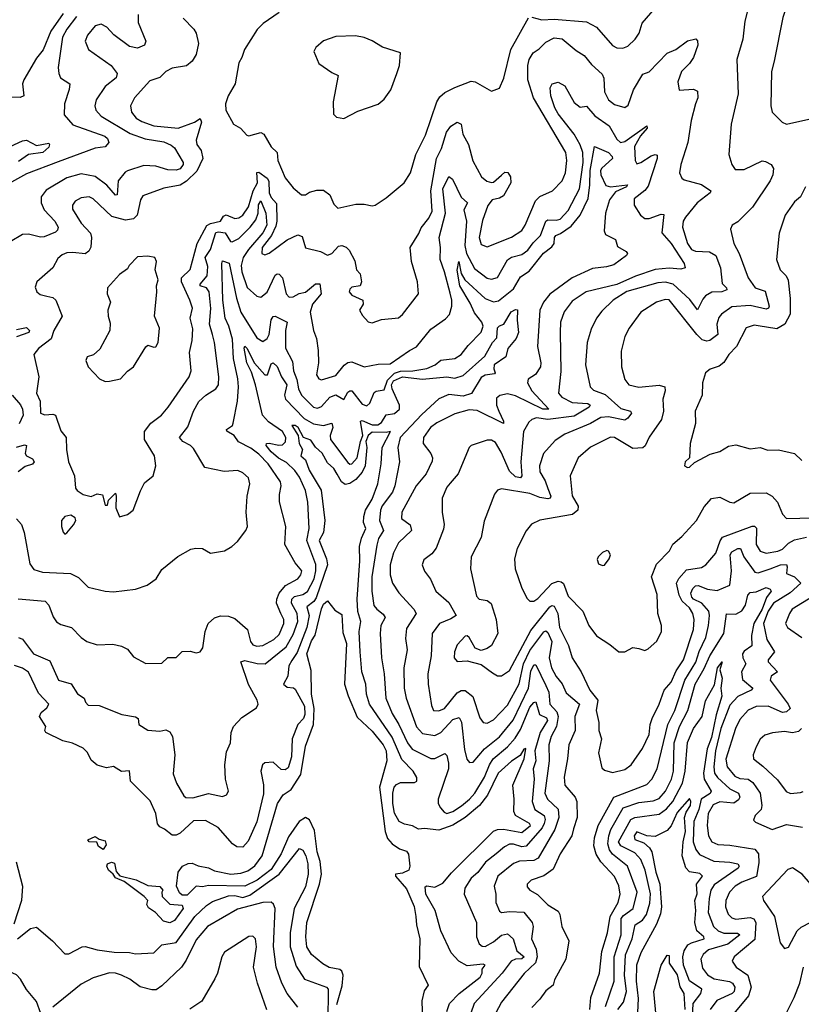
# Model space of a CAD drawing. Extents: x 1245432 to 1420865, y 606325 to 671314.
# Tile 313 of 382: x 1390791 to 1394659, y 647891 to 652762. Entities that reach past the tile are written whole.
import ezdxf

# ---------------------------------------------------------------- set-up
doc = ezdxf.new("R2010")
doc.units = 0

msp = doc.modelspace()

# ---------------------------------------------------------------- linework, layer by layer
at = {"layer": '0CON20XD'}
for points in [[(1394707.8, 653105), (1394626.5, 652955), (1394567.2, 652772.8), (1394524.1, 652555.9), (1394510.7, 652505), (1394508.2, 652335), (1394514.3, 652305), (1394564.6, 652254.6), (1394585, 652244.3), (1394695, 652268.9)], [(1394411.4, 652885), (1394379.1, 652755), (1394369.6, 652665), (1394338.8, 652565), (1394345.5, 652395), (1394312.2, 652245), (1394305, 652160), (1394300, 652095), (1394315.6, 652045), (1394331.4, 652021.4), (1394375, 652020.5), (1394465, 652062.9), (1394480.9, 652060.9), (1394510, 652045), (1394520.8, 652025), (1394518.1, 651995), (1394504.3, 651965), (1394417.5, 651835), (1394345, 651762.5), (1394316.7, 651745), (1394308, 651725), (1394325.4, 651655), (1394351.6, 651605), (1394396, 651485), (1394430, 651435), (1394479, 651419), (1394498.7, 651345), (1394495.4, 651334.6), (1394485, 651330.2), (1394405, 651347.3), (1394315, 651342.1), (1394263.3, 651305), (1394250.8, 651289.1), (1394241.2, 651255), (1394245, 651204.6), (1394205.4, 651174.6), (1394191, 651171), (1394168.3, 651178.3), (1394140.8, 651205), (1394005, 651375.3), (1393985, 651378.1), (1393941.9, 651365), (1393865, 651314.5), (1393806.2, 651235), (1393784.7, 651195.3), (1393767.4, 651122.6), (1393768.2, 651045), (1393785, 650982), (1393805.4, 650955.4), (1393854.5, 650944.5), (1393955, 650953.8), (1393982.5, 650945), (1393985.6, 650925.6), (1393973.9, 650885), (1393976.9, 650825), (1393966.3, 650783.6), (1393905, 650697.1), (1393886.3, 650653.7), (1393875, 650643.1), (1393825, 650640.7), (1393735, 650694.5), (1393715, 650696.5), (1393615, 650647.9), (1393554.6, 650595), (1393514.6, 650505), (1393525, 650406.7), (1393554.3, 650355), (1393552.9, 650335), (1393525.7, 650314.3), (1393365, 650285.6), (1393323.5, 650266.5), (1393296.6, 650233.4), (1393253.5, 650145), (1393239.1, 650095), (1393242.2, 650045), (1393274.6, 649955), (1393300.8, 649900.8), (1393315, 649885.6), (1393335, 649885.4), (1393355, 649898.7), (1393425, 649973.2), (1393455, 649984.2), (1393471.1, 649981.1), (1393482, 649972), (1393505, 649909.4), (1393577.1, 649835), (1393607.9, 649765), (1393645, 649714.4), (1393711.1, 649671.1), (1393755, 649633.8), (1393785, 649634), (1393825, 649656.2), (1393855, 649651.2), (1393885, 649641.2), (1393900.3, 649649.7), (1393943.4, 649686.6), (1393967.5, 649735), (1393967.1, 649765), (1393948.5, 649825), (1393945, 649917.5), (1393917.3, 650005), (1393942.5, 650067.5), (1394006.5, 650135), (1394022.7, 650167.3), (1394068.1, 650205), (1394140, 650285), (1394177.9, 650352.1), (1394215, 650392.9), (1394255, 650400.4), (1394305, 650374.4), (1394325, 650371.1), (1394405, 650418.9), (1394485, 650421.5), (1394514.2, 650404.2), (1394540.9, 650375), (1394565.6, 650315), (1394585, 650294.5), (1394717, 650297)], [(1393325, 652774.6), (1393375, 652760.8), (1393435, 652763.8), (1393595, 652751.1), (1393645, 652724.5), (1393725, 652634.3), (1393745, 652623.3), (1393775, 652621.1), (1393799.8, 652630.2), (1393836.9, 652665), (1393856.9, 652695), (1393871.9, 652745), (1393935, 652818.1)], [(1391006.9, 652793.1), (1390945.4, 652705), (1390907.8, 652612.2), (1390875, 652570.8), (1390811.5, 652465), (1390805.8, 652445), (1390812.5, 652385), (1390793.8, 652376.2), (1390745, 652377.9)], [(1391377.5, 652787.5), (1391377.2, 652747.2), (1391415.7, 652655), (1391409.2, 652635), (1391375, 652621.1), (1391335, 652628.7), (1391257, 652687), (1391222.7, 652725), (1391195, 652739.1), (1391165, 652732.1), (1391126.2, 652685), (1391115.5, 652655), (1391131.1, 652615), (1391244.7, 652534.7), (1391273.3, 652495), (1391269.4, 652475), (1391215, 652431.8), (1391169.2, 652365), (1391163.8, 652335), (1391167.3, 652315), (1391195.2, 652285.2), (1391338.6, 652198.6), (1391412.3, 652172.3), (1391505, 652157.3), (1391541.5, 652141.5), (1391557.5, 652127.5), (1391600.4, 652055), (1391600.3, 652045), (1391585, 652023.9), (1391565, 652017), (1391525, 652018.8), (1391465, 652036.9), (1391405, 652039.7), (1391325, 652013.8), (1391313, 652007), (1391278.7, 651965), (1391273.9, 651896.1), (1391265.7, 651894.3), (1391223.3, 651943.3), (1391165, 651985.9), (1391095, 651999.7), (1391025, 651979.5), (1390921.9, 651918.1), (1390897.9, 651885), (1390896.8, 651855), (1390911.9, 651821.9), (1390965, 651764.6), (1390981.8, 651735), (1390978.9, 651721.1), (1390968.9, 651711.1), (1390911.6, 651688.4), (1390895, 651685.8), (1390835, 651700), (1390805, 651699.2), (1390745, 651662.1)], [(1391073.1, 652776.9), (1391025, 652714.6), (1391003.3, 652675), (1390981.8, 652525), (1390984.3, 652495), (1390994, 652475), (1391038.8, 652445), (1391035.8, 652415.8), (1391012.7, 652345), (1391010.9, 652290.9), (1391055, 652242.1), (1391211.8, 652185), (1391225, 652174.5), (1391232.7, 652155), (1391215, 652133.2), (1391165, 652126.6), (1390982.1, 652057.9), (1390825, 651998.8), (1390751.4, 651958.6)], [(1391599.8, 652769.8), (1391652.5, 652715), (1391664.3, 652695), (1391675.4, 652644.6), (1391665, 652590), (1391643.9, 652556.1), (1391616.2, 652533.8), (1391545, 652522.5), (1391514.2, 652505.8), (1391485, 652476.2), (1391435, 652459.1), (1391359.1, 652375), (1391340, 652335), (1391344.6, 652305), (1391367.1, 652275), (1391395, 652257.6), (1391455, 652236.5), (1391575, 652225.3), (1391655.9, 652254.1), (1391685, 652272.8), (1391690.7, 652255), (1391664.7, 652165), (1391667.3, 652145), (1391689.2, 652115), (1391697.2, 652075), (1391667.8, 652012.2), (1391617, 651963), (1391585, 651943.9), (1391505, 651928), (1391400.2, 651889.8), (1391388.8, 651871.2), (1391372.4, 651795), (1391355, 651777.3), (1391315, 651770), (1391247.6, 651787.6), (1391155.5, 651875), (1391135, 651885.4), (1391095, 651880), (1391065, 651863.3), (1391051.8, 651845), (1391051.8, 651825), (1391096, 651755), (1391142.3, 651705), (1391147.2, 651685), (1391142.9, 651637.1), (1391133.3, 651616.7), (1391115, 651602.8), (1391055, 651610.2), (1391025, 651608.1), (1391001.1, 651598.9), (1390979.9, 651580.1), (1390955.9, 651534.1), (1390876, 651465), (1390868, 651438), (1390875.9, 651415.9), (1390892.3, 651402.3), (1390925, 651393.5), (1390955, 651387.3), (1390969.5, 651375), (1391001.5, 651295), (1390960, 651225), (1390947.4, 651182.6), (1390885, 651134.5), (1390861.5, 651105), (1390885.5, 650995), (1390874.6, 650915), (1390892.5, 650875), (1390894.6, 650814.6), (1390915, 650806.9), (1390955, 650810), (1390968.8, 650805), (1390995, 650727.5), (1391022, 650695), (1391022.9, 650635), (1391032.5, 650575), (1391062, 650505), (1391067.5, 650445), (1391075, 650432.5), (1391105, 650413.3), (1391145, 650403.3), (1391175, 650416.7), (1391200.7, 650410.7), (1391215, 650360), (1391225, 650360), (1391231.2, 650385), (1391265, 650418.8), (1391269.4, 650405), (1391266.9, 650346.9), (1391285, 650302), (1391325, 650313.8), (1391353.3, 650335), (1391389.7, 650430.3), (1391409.5, 650470.5), (1391451.4, 650505), (1391464.4, 650554.4), (1391457.8, 650605), (1391409.4, 650685), (1391409.2, 650725), (1391440, 650765), (1391493.5, 650805), (1391525.2, 650844.8), (1391629.1, 650995), (1391639.6, 651025), (1391631.8, 651115), (1391644.7, 651175), (1391647.7, 651232.3), (1391634.7, 651285), (1391646.1, 651335), (1391633.9, 651375), (1391591.5, 651465), (1391592.5, 651485), (1391634.8, 651525.2), (1391668.9, 651655), (1391717, 651743), (1391735, 651754.1), (1391784.6, 651765), (1391800.5, 651789.5), (1391813, 651797), (1391855, 651778.4), (1391875, 651781.1), (1391894.6, 651795), (1391923.8, 651836.2), (1391947.2, 651915), (1391967.2, 651955), (1391964.8, 652005.2), (1391975, 652006.8), (1392015, 651977.7), (1392023.3, 651963.3), (1392025.3, 651904.7), (1392035, 651882.7), (1392061.7, 651851.7), (1392064.1, 651765), (1392059.1, 651740.9), (1392036.4, 651693.6), (1391991.6, 651635), (1391989.2, 651605), (1392005, 651598.5), (1392025, 651606.1), (1392115, 651672.7), (1392167.6, 651697.6), (1392189.6, 651689.6), (1392205, 651634), (1392280, 651615), (1392315, 651596.9), (1392335, 651605.6), (1392368.5, 651641.5), (1392385, 651644.1), (1392406.3, 651636.3), (1392421.1, 651621.1), (1392448.9, 651568.9), (1392458, 651525), (1392476, 651505), (1392482, 651465), (1392475.8, 651445), (1392435, 651437.8), (1392425, 651429.2), (1392422.2, 651415), (1392435, 651398.6), (1392488.5, 651375), (1392490.5, 651355), (1392472.5, 651325), (1392488, 651298), (1392515, 651266.9), (1392535, 651261.5), (1392581.3, 651278.7), (1392665, 651287.5), (1392685, 651303.1), (1392764.4, 651405), (1392758.9, 651465), (1392730.4, 651565), (1392723.5, 651635), (1392766.3, 651703.7), (1392777.4, 651732.6), (1392815, 651780.5), (1392831.6, 651815), (1392825.9, 651915), (1392852.9, 652075), (1392879.1, 652125), (1392902.8, 652205), (1392925, 652235.4), (1392955, 652254.5), (1392976.2, 652245), (1392984.6, 652195), (1393011.8, 652145), (1393033, 652063), (1393076.9, 651985), (1393103.4, 651963.4), (1393125, 651956.6), (1393135, 651958.8), (1393175, 651993), (1393192.3, 652007.7), (1393206.2, 652006.2), (1393219.1, 651985), (1393220.9, 651955), (1393185, 651890.7), (1393165, 651878.6), (1393129.1, 651870.9), (1393107.8, 651842.2), (1393081.4, 651768.6), (1393063.9, 651685), (1393075, 651649.5), (1393105, 651637.9), (1393225, 651686.6), (1393275, 651719.6), (1393292.7, 651745), (1393343.8, 651866.2), (1393365, 651886.4), (1393426.7, 651915), (1393475, 651964.4), (1393492.4, 652005), (1393499.2, 652065), (1393493.7, 652105), (1393333.5, 652375), (1393304.7, 652465), (1393305.4, 652535.4), (1393312.8, 652565), (1393332.2, 652597.8), (1393362.3, 652617.7), (1393395, 652651.3), (1393435, 652671.4), (1393475, 652666.8), (1393545, 652609.1), (1393584.4, 652585), (1393620.5, 652540.5), (1393672.9, 652492.9), (1393681.7, 652471.8), (1393685.3, 652405), (1393704.8, 652364.8), (1393735, 652341.8), (1393785, 652326.7), (1393801.2, 652338.8), (1393829, 652415), (1393875, 652492.7), (1393905.6, 652504.4), (1393995, 652595.5), (1394038, 652615), (1394095, 652656.7), (1394136.9, 652666.9), (1394145, 652657.5), (1394146.9, 652635), (1394124.5, 652575), (1394105.6, 652545), (1394066.2, 652505), (1394047.8, 652455), (1394055, 652412.5), (1394125, 652418), (1394145, 652407.5), (1394145.8, 652375), (1394134.3, 652345.7), (1394113.4, 652263.4), (1394096.8, 652155), (1394062.5, 652045), (1394055.7, 652005), (1394068.1, 651978.1), (1394079.5, 651969.5), (1394165, 651946.2), (1394211.1, 651915), (1394207.8, 651905), (1394144, 651856), (1394085.4, 651785), (1394074.1, 651765), (1394070.9, 651735), (1394095.8, 651655), (1394115, 651625.6), (1394135, 651616.6), (1394205, 651612.9), (1394235.8, 651595.7), (1394258.7, 651535), (1394266.9, 651456.9), (1394287.9, 651435), (1394290, 651425), (1394265, 651415.9), (1394216, 651414), (1394185, 651395.5), (1394170.6, 651379.4), (1394145, 651325.8), (1394107.1, 651377.1), (1394025, 651453.9), (1393985.9, 651464.1), (1393949.3, 651460.7), (1393795, 651417.2), (1393727.9, 651375), (1393670.8, 651319.1), (1393645.3, 651284.7), (1393618.5, 651231.5), (1393598.8, 651165), (1393591.6, 651055), (1393614.4, 650945), (1393629.8, 650929.8), (1393688.1, 650908.1), (1393765, 650838.9), (1393813.8, 650825), (1393818.9, 650815), (1393800, 650790), (1393785, 650780.8), (1393705, 650796.9), (1393666.2, 650793.8), (1393615, 650764.8), (1393488.3, 650711.8), (1393439.9, 650680.1), (1393382.9, 650615), (1393363.3, 650555), (1393364.7, 650525), (1393391.1, 650481.1), (1393405, 650442.7), (1393419.2, 650405), (1393416, 650394), (1393405, 650392.1), (1393365, 650398), (1393315, 650417.6), (1393175, 650440.5), (1393155, 650434.2), (1393140.8, 650415), (1393089.4, 650280.6), (1393075, 650200), (1393025.6, 650105), (1393021.1, 650045), (1393050.7, 649910.7), (1393064.7, 649894.7), (1393105, 649888.9), (1393123.3, 649873.3), (1393149.5, 649795), (1393157.8, 649725), (1393125, 649666), (1393105, 649650.8), (1393075, 649641.2), (1393045, 649653.3), (1393015, 649706), (1393005, 649714), (1392995, 649711.4), (1392955, 649668.6), (1392942.5, 649635), (1392941.5, 649605), (1392955, 649586), (1393005, 649590), (1393075, 649572.5), (1393130.6, 649530.6), (1393155, 649515.7), (1393175, 649515.7), (1393215, 649542.9), (1393319.8, 649740.2), (1393415, 649856.8), (1393425, 649863.2), (1393435, 649860.8), (1393454.3, 649825), (1393461.7, 649755), (1393506.5, 649666.5), (1393524.1, 649605), (1393570, 649535), (1393611.8, 649445), (1393651.2, 649395), (1393643.3, 649345), (1393657.5, 649285), (1393656.9, 649245), (1393669.4, 649205), (1393654.3, 649134.3), (1393671.5, 649061.5), (1393685, 649048.6), (1393725, 649037.5), (1393785, 649052.9), (1393816.5, 649075), (1393872.8, 649157.2), (1393906.6, 649225), (1393910, 649275), (1393920, 649305), (1393955.4, 649375), (1393980.8, 649445), (1394014.3, 649485), (1394038.8, 649541.2), (1394075.1, 649594.9), (1394125.2, 649745), (1394128.3, 649795), (1394121.4, 649825), (1394105, 649851.5), (1394069, 649885), (1394053.4, 649915), (1394041.6, 649975), (1394052.2, 649997.8), (1394090.5, 650039.5), (1394165, 650052.5), (1394185.6, 650065), (1394235, 650121.9), (1394256.5, 650183.5), (1394268.8, 650201.2), (1394415, 650255.7), (1394426.2, 650256.2), (1394436.6, 650246.6), (1394434.8, 650165), (1394455, 650132.9), (1394485, 650122.4), (1394542.6, 650132.6)], [(1392075, 652798), (1391996.6, 652743.4), (1391966.9, 652713.1), (1391902.9, 652615), (1391890.6, 652575), (1391875, 652548.8), (1391857.5, 652445), (1391822.5, 652385), (1391808.8, 652345), (1391812, 652315), (1391850, 652245), (1391884.4, 652224.4), (1391915, 652190), (1391925, 652186.7), (1391985, 652203.3), (1391998.8, 652195), (1392035, 652133.3), (1392066, 652105), (1392068.5, 652065), (1392105, 651980), (1392145, 651930.8), (1392185, 651896), (1392205, 651896), (1392225, 651908.6), (1392261.7, 651918.3), (1392295, 651917.8), (1392326.1, 651896.1), (1392345, 651848.8), (1392365, 651828.6), (1392455, 651848.5), (1392495, 651850), (1392535, 651840.8), (1392550, 651845), (1392605, 651880), (1392694.2, 651955), (1392724.2, 652005), (1392750.8, 652095), (1392799.6, 652190.4), (1392854.5, 652355), (1392870.3, 652379.7), (1392895, 652400.9), (1392943.5, 652426.5), (1393025, 652457.3), (1393045, 652454.4), (1393125, 652408.8), (1393165, 652423.3), (1393187.3, 652472.7), (1393222, 652615), (1393308.9, 652771.1)], [(1392395, 652272.5), (1392465, 652310), (1392565, 652344), (1392595, 652368), (1392626.9, 652415), (1392658, 652495), (1392670, 652535), (1392675, 652597.5), (1392585.8, 652625.8), (1392535, 652658), (1392495, 652674.2), (1392452.7, 652682.7), (1392355, 652679.4), (1392295, 652657.5), (1392256.2, 652625), (1392246.2, 652605), (1392271.2, 652545), (1392335, 652500), (1392366.7, 652485), (1392342.9, 652355), (1392343.3, 652295), (1392358.8, 652278.8), (1392395, 652272.5)], [(1393394.8, 651765.2), (1393405, 651772.2), (1393445, 651769.3), (1393465, 651775.3), (1393505, 651817.7), (1393561, 651925), (1393579.3, 652055), (1393577.7, 652105), (1393565, 652142.5), (1393535, 652194.7), (1393455, 652296), (1393439, 652325), (1393418.8, 652385), (1393415.6, 652425), (1393425.4, 652444.6), (1393455, 652452.5), (1393489.1, 652435), (1393535, 652352.5), (1393565, 652328.5), (1393595, 652334.3), (1393637, 652287), (1393707.4, 652237.4), (1393745, 652170), (1393764.2, 652154.2), (1393785, 652158.5), (1393895, 652236.2), (1393895.4, 652225), (1393862.8, 652187.2), (1393833.7, 652135), (1393836.4, 652065), (1393845, 652049.4), (1393865, 652054.7), (1393915, 652088.8), (1393935, 652095.3), (1393945, 652091.2), (1393945.3, 652075), (1393901.4, 651938.6), (1393883.8, 651916.2), (1393832.2, 651875), (1393831.8, 651845), (1393863.1, 651795), (1393885, 651777.8), (1393905, 651777.6), (1393965, 651800), (1393977.6, 651797.6), (1393968, 651708), (1394015, 651654.5), (1394079.1, 651555), (1394084.2, 651535), (1394062.6, 651527.4), (1394005, 651532.6), (1393935, 651526), (1393837.7, 651492.3), (1393745, 651451), (1393594.4, 651415), (1393525, 651369.2), (1393485, 651317.1), (1393466.9, 651265), (1393465.3, 651214.7), (1393468.8, 651021.2), (1393456.4, 650915), (1393473.3, 650895), (1393525, 650867.6), (1393602.2, 650862.3), (1393613.5, 650855), (1393609.6, 650845), (1393535, 650800.4), (1393405, 650784.6), (1393348.3, 650791.7), (1393325.8, 650784.2), (1393309.7, 650770.3), (1393284, 650725), (1393271.3, 650575), (1393276.5, 650505), (1393270, 650495), (1393245, 650500), (1393215, 650528.9), (1393173, 650623), (1393145, 650670.5), (1393125, 650681.8), (1393105, 650681.8), (1393025, 650655.6), (1393015, 650646), (1392960, 650515), (1392920.5, 650469.5), (1392905, 650450), (1392880.8, 650395), (1392882.2, 650325), (1392891.8, 650265), (1392888.9, 650241.1), (1392852.4, 650147.6), (1392830.4, 650119.6), (1392790.6, 650089.4), (1392782.2, 650065), (1392795, 650034), (1392824.6, 649994.6), (1392850, 649935), (1392915, 649879.1), (1392951.1, 649815), (1392925, 649797.5), (1392868.8, 649775), (1392832.3, 649725), (1392826.4, 649615), (1392810.7, 649525), (1392812.2, 649475), (1392828.8, 649368.8), (1392838.6, 649345), (1392865, 649342), (1392893.3, 649355), (1392955, 649431.8), (1392975, 649443.7), (1392995, 649442.6), (1393034, 649414), (1393068.4, 649308.4), (1393085, 649284.4), (1393105, 649281.2), (1393135, 649298), (1393205, 649370.9), (1393263.1, 649476.9), (1393283.6, 649575), (1393315, 649641.2), (1393385, 649734.1), (1393395, 649739.3), (1393405, 649730), (1393424.1, 649685), (1393410.6, 649605), (1393422.8, 649555), (1393445, 649511.8), (1393475.9, 649475.9), (1393495, 649431.8), (1393560.8, 649375), (1393538.1, 649315), (1393539.4, 649245), (1393508.2, 649175), (1393502.5, 649105), (1393484.7, 649015), (1393489.2, 648975), (1393540.4, 648915), (1393548.2, 648895), (1393550, 648815), (1393531.3, 648758.7), (1393523.8, 648725), (1393465.8, 648635), (1393430.1, 648559.9), (1393385, 648526.6), (1393322, 648505), (1393302.5, 648485), (1393302.4, 648472.4), (1393315, 648455.8), (1393353.5, 648433.5), (1393405, 648382.5), (1393455, 648352.2), (1393464.6, 648335), (1393474.4, 648275), (1393508.6, 648205), (1393492.7, 648115), (1393437.4, 648012.6), (1393430, 647985), (1393395, 647957.8), (1393365, 647915.7), (1393325, 647874.3)], [(1390745, 652134.8), (1390805, 652163), (1390825, 652166), (1390875, 652140.2), (1390935, 652150.9), (1390939.3, 652145), (1390935, 652131.2), (1390905.4, 652105), (1390835, 652094.5), (1390785, 652061)], [(1390783.2, 649896.8), (1390917.5, 649885), (1390935.9, 649865.9), (1390957.6, 649807.6), (1390973.1, 649783.1), (1390995, 649769.4), (1391048, 649755), (1391095, 649705.7), (1391124, 649685), (1391175, 649668.9), (1391251.7, 649671.7), (1391295, 649663.1), (1391325, 649647.5), (1391355, 649610), (1391416.1, 649576.1), (1391495, 649578), (1391525, 649606), (1391565, 649606), (1391595, 649636.2), (1391635, 649637.5), (1391665, 649629.2), (1391685, 649634), (1391697.1, 649655), (1391708.9, 649735), (1391724.5, 649775), (1391755, 649803.1), (1391785, 649813.1), (1391825, 649811.4), (1391855, 649799.4), (1391918.8, 649745), (1391932.7, 649685), (1391945, 649669.5), (1391965, 649662.3), (1391995, 649666.2), (1392049.1, 649695), (1392075, 649720.9), (1392098, 649775), (1392097.8, 649795), (1392083.8, 649825), (1392062.1, 649875), (1392062.9, 649895), (1392074.5, 649925.5), (1392107, 649963), (1392168.2, 649995), (1392183.1, 650015), (1392186.5, 650035), (1392154.6, 650075), (1392102.9, 650165), (1392108.5, 650255), (1392077.4, 650377.4), (1392076.4, 650413.6), (1392085.8, 650455), (1392081.1, 650475), (1392020.9, 650565), (1391975, 650612.2), (1391935, 650641.4), (1391873.8, 650673.8), (1391853.1, 650705), (1391815.9, 650725.9), (1391813.8, 650735), (1391844, 650755), (1391847.8, 650765), (1391869.6, 650875), (1391874, 650945), (1391871.2, 650985), (1391849.6, 651085), (1391845, 651182), (1391826, 651245), (1391808.7, 651285), (1391796.5, 651375), (1391790.7, 651555), (1391795, 651568.8), (1391827.8, 651557.8), (1391863.3, 651385), (1391885.9, 651315), (1391965, 651187.3), (1391995, 651169.6), (1392015, 651184.1), (1392026.2, 651205), (1392035, 651277.5), (1392045, 651293.5), (1392055, 651295.5), (1392115.3, 651265.3), (1392106.5, 651223.5), (1392106.4, 651136.4), (1392140.9, 651070.9), (1392146.4, 651025), (1392162.2, 650982.2), (1392170.2, 650935), (1392184.9, 650904.9), (1392245, 650845.3), (1392265, 650839.5), (1392285, 650848.2), (1392325, 650894.3), (1392355, 650905.7), (1392395, 650883.1), (1392415, 650918.9), (1392425, 650926.5), (1392435, 650925.6), (1392485, 650860), (1392508.7, 650851.3), (1392523.1, 650865), (1392545, 650917.5), (1392555.3, 650924.7), (1392595, 650930.9), (1392611.3, 650978.7), (1392645, 651013.2), (1392675, 651023), (1392735.9, 651024.1), (1392805, 651036.5), (1392846.5, 651055), (1392875, 651077.3), (1392945, 651085.3), (1392975, 651105.3), (1393009.8, 651150.2), (1393075, 651215.4), (1393085.2, 651245), (1393078.1, 651265), (1393041.6, 651311.6), (1393020.1, 651360.1), (1392969.8, 651445), (1392956.5, 651523.5), (1392963.8, 651566.2), (1392976.2, 651506.2), (1392994.5, 651474.5), (1393095, 651381.9), (1393135, 651366.6), (1393159.8, 651370.2), (1393235, 651429.7), (1393269.7, 651490.3), (1393312.5, 651517.5), (1393382.4, 651607.6), (1393425, 651637.8), (1393435.1, 651655), (1393437, 651685), (1393443.8, 651695), (1393466.6, 651703.4), (1393519.9, 651740.1), (1393564.2, 651795), (1393603.4, 651876.6), (1393613, 651945), (1393614.6, 652015), (1393635, 652134.4), (1393704.7, 652105), (1393723.5, 652085), (1393724.7, 652075), (1393672, 652028), (1393664.9, 652015.1), (1393666.2, 651995), (1393692.1, 651942.1), (1393715, 651934.5), (1393798.8, 651945), (1393794.2, 651935), (1393739.9, 651910.1), (1393709, 651871), (1393689.7, 651805), (1393683.2, 651716.8), (1393689.5, 651699.5), (1393740, 651675), (1393749.2, 651639.2), (1393792.5, 651615), (1393798.9, 651605), (1393792.9, 651595), (1393730.2, 651549.8), (1393695, 651539.4), (1393625, 651531.4), (1393525, 651484.1), (1393415, 651404.7), (1393382.6, 651365), (1393364.3, 651325), (1393353.5, 651145), (1393369.2, 651065), (1393367.8, 651045), (1393343.4, 651006.6), (1393306.7, 650983.3), (1393304, 650966), (1393325, 650926.3), (1393408.9, 650835), (1393379.1, 650835), (1393245, 650901.1), (1393205, 650910.2), (1393167.4, 650902.6), (1393150.8, 650889.2), (1393150, 650855), (1393161.9, 650825), (1393185.4, 650775), (1393185, 650764.4), (1393055, 650827.7), (1393015, 650831.1), (1392945, 650812), (1392855, 650767.5), (1392824.6, 650745), (1392788.5, 650695), (1392787.1, 650665), (1392826.3, 650616.3), (1392833.8, 650595), (1392832.1, 650577.9), (1392802.5, 650515), (1392752.7, 650455), (1392681.8, 650325), (1392680, 650295), (1392722.8, 650262.8), (1392729.3, 650235), (1392665, 650173.5), (1392640, 650125), (1392623.8, 650065), (1392623.9, 650015), (1392636, 649974), (1392666.5, 649926.5), (1392742.2, 649845), (1392753.5, 649825), (1392705, 649749.2), (1392700.6, 649700.6), (1392707.8, 649645), (1392691.9, 649555), (1392693.6, 649455), (1392704.1, 649405), (1392753.9, 649263.9), (1392785, 649230), (1392845, 649220.8), (1392875, 649235.8), (1392935, 649300), (1392965, 649309.6), (1392976.8, 649286.8), (1392991.7, 649151.7), (1393004.1, 649104.1), (1393017.3, 649087.3), (1393035, 649089.5), (1393091.4, 649155), (1393165, 649213.9), (1393232.9, 649297.1), (1393308.2, 649455), (1393320.8, 649539.2), (1393335, 649570.5), (1393345, 649570.6), (1393395, 649468)], [(1390775, 650292.2), (1390800.9, 650265), (1390813.9, 650225), (1390840.7, 650070.7), (1390861.9, 650041.9), (1390905, 650028.5), (1391042.6, 650022.6), (1391082.4, 650002.4), (1391130, 649955), (1391215, 649934.4), (1391255, 649931.4), (1391365, 649944.3), (1391422, 649965), (1391466, 649995), (1391495, 650041.2), (1391573.1, 650106.9), (1391638.3, 650141.7), (1391662.3, 650147.7), (1391695, 650145.7), (1391735, 650123.1), (1391805, 650134.2), (1391841.2, 650155), (1391869.7, 650180.3), (1391910.8, 650235), (1391917.8, 650255), (1391912.5, 650325), (1391917.3, 650405), (1391930, 650465), (1391923.5, 650495), (1391895, 650520.5), (1391871.4, 650531.4), (1391802.8, 650527.2), (1391706.7, 650546.7), (1391651.1, 650641.1), (1391635.7, 650655.7), (1391598.2, 650675), (1391582.1, 650695), (1391622.6, 650747.4), (1391650.8, 650825), (1391677.2, 650872.8), (1391711.5, 650905), (1391761.9, 650935), (1391775.4, 650955), (1391776.8, 650995), (1391755.8, 651165), (1391745.7, 651205), (1391731, 651255), (1391737.3, 651332.7), (1391728.8, 651415), (1391715, 651434.7), (1391683.9, 651445), (1391684, 651454), (1391719.3, 651495), (1391721.6, 651541.6), (1391708.5, 651585), (1391735.5, 651625), (1391761.4, 651708.6), (1391775, 651713), (1391808.2, 651708.2), (1391835, 651664.4), (1391842.4, 651662.4), (1391875, 651678.8), (1391931.9, 651735), (1391959, 651771), (1391970.7, 651805), (1391973.7, 651846.3), (1391985, 651866), (1392009.9, 651805), (1392014.9, 651745), (1391995, 651707.9), (1391923.8, 651625), (1391897.1, 651585), (1391886.6, 651546.6), (1391890.3, 651515), (1391917.3, 651437.3), (1391965, 651394.4), (1391985, 651388.6), (1392015, 651413.8), (1392055, 651498.5), (1392064.7, 651505.3), (1392075, 651503.1), (1392091.1, 651485), (1392110.3, 651405), (1392125, 651388.8), (1392145, 651390.7), (1392173.5, 651406.5), (1392205.9, 651414.1), (1392255, 651455.9), (1392276.7, 651455), (1392282.9, 651405), (1392240.3, 651355), (1392229.2, 651315), (1392244.2, 651225), (1392260.6, 651185), (1392268.9, 651125), (1392269.1, 651065), (1392260, 651005), (1392271.4, 650985), (1392285, 650980.9), (1392355, 651001.2), (1392396.7, 651053.2), (1392415, 651066.5), (1392435, 651069.5), (1392495, 651044.6), (1392565, 651057.2), (1392625, 651060), (1392719.4, 651125), (1392755, 651142.7), (1392825, 651230.8), (1392897.7, 651282.3), (1392917.1, 651302.9), (1392929.1, 651345), (1392929.3, 651375), (1392920.7, 651409.3), (1392893.4, 651515), (1392871.1, 651575), (1392873.4, 651635), (1392866.3, 651685), (1392898.9, 651805), (1392884.9, 651925), (1392915, 651986.2), (1392932.5, 651972.5), (1392975, 651884.6), (1393006.4, 651856.4), (1392989.4, 651820.6), (1393001.8, 651765), (1392993.8, 651645), (1393001.2, 651605), (1393040.8, 651530.8), (1393105, 651483.2), (1393125, 651477.7), (1393155, 651486.7), (1393205.6, 651574.4), (1393225, 651586.3), (1393275, 651600.6), (1393305, 651621.3), (1393331.4, 651658.6), (1393367.8, 651695), (1393394.8, 651765.2)], [(1394679.2, 651935), (1394655, 651886.2), (1394625, 651860), (1394578.1, 651795), (1394548.9, 651705), (1394535.6, 651575), (1394554.6, 651524.6), (1394582.9, 651495), (1394592.8, 651472.8), (1394603.2, 651383.2), (1394604.2, 651305), (1394576.5, 651255), (1394537.4, 651232.6), (1394445, 651246.9), (1394425, 651251.2), (1394385, 651237.5), (1394338.1, 651145), (1394300.6, 651105), (1394275, 651066), (1394252.5, 651047.5), (1394207.4, 651032.6), (1394184.3, 651015), (1394168.9, 650965), (1394167.3, 650905), (1394133.5, 650825), (1394135.6, 650764.4), (1394109.2, 650665), (1394106.1, 650593.9), (1394083.8, 650575), (1394080, 650555), (1394095, 650546.2), (1394105, 650548.8), (1394129.5, 650570.5), (1394207.3, 650612.7), (1394255, 650626), (1394297.7, 650652.3), (1394335, 650658), (1394405, 650639.4), (1394455, 650645.8), (1394492.5, 650632.5), (1394545, 650634.4), (1394625, 650615.7), (1394661.7, 650581.7)], [(1391215, 650971.2), (1391235, 650973.3), (1391290, 650985), (1391325, 651023.8), (1391355, 651044.2), (1391415, 651144), (1391425, 651152), (1391455, 651141.2), (1391465, 651143.8), (1391476.9, 651165), (1391483.1, 651235), (1391457.5, 651295), (1391470, 651415), (1391467.5, 651445), (1391475.8, 651475), (1391462, 651525), (1391468.8, 651565), (1391460, 651585), (1391425, 651591.2), (1391375, 651588.8), (1391332.5, 651545), (1391325, 651530), (1391285, 651501.2), (1391225.8, 651435), (1391224.4, 651405), (1391240.6, 651365), (1391228.1, 651325), (1391228.6, 651295), (1391239.7, 651259.7), (1391236.9, 651225), (1391188.3, 651131.7), (1391156.6, 651103.4), (1391125.9, 651094.1), (1391118, 651075), (1391130, 651045), (1391186.7, 650985), (1391215, 650971.2)], [(1390785, 649705.6), (1390805, 649697.8), (1390859.6, 649625), (1390940.1, 649590.1), (1390984, 649495), (1391046.8, 649476.8), (1391076.9, 649426.9), (1391110, 649405), (1391117.1, 649385), (1391130.8, 649370.8), (1391185, 649369.5), (1391296.7, 649325), (1391363.5, 649313.5), (1391378, 649305), (1391380, 649275), (1391425, 649247.1), (1391485, 649242.9), (1391515, 649248), (1391535, 649238.8), (1391546.9, 649215), (1391558.1, 649125), (1391551.3, 649031.3), (1391567.1, 648985), (1391602.7, 648922.7), (1391613.5, 648913.5), (1391648, 648912), (1391725, 648934.4), (1391795, 648918.8), (1391815, 648927.5), (1391823.8, 648945), (1391809.2, 649005), (1391805.7, 649075), (1391815, 649140), (1391834.2, 649185), (1391837.8, 649235), (1391850, 649265), (1391889.6, 649310.4), (1391962.9, 649357.1), (1391972, 649375), (1391967.1, 649395), (1391922.6, 649472.6), (1391885.8, 649585), (1391905, 649591.5), (1391966.7, 649576.7), (1392005.2, 649574.8), (1392110.2, 649659.8), (1392145, 649720.3), (1392167.4, 649785), (1392164.2, 649825), (1392136.5, 649875), (1392138.5, 649895), (1392151.7, 649908.3), (1392192.3, 649917.7), (1392215, 649932.4), (1392247.7, 649995), (1392257, 650035), (1392256.2, 650066.2), (1392211.2, 650185), (1392223.5, 650245), (1392217, 650375), (1392205, 650432.9), (1392175, 650498), (1392152.3, 650532.3), (1392110.6, 650570.6), (1392072.4, 650592.4), (1392035, 650623.8), (1392010, 650655), (1392012.5, 650665), (1392025, 650667.4), (1392073, 650657), (1392090.9, 650659.1), (1392105.8, 650674.2), (1392108, 650695), (1392092.3, 650725), (1392022.4, 650772.4), (1391992.3, 650805), (1391958.1, 650955), (1391937.8, 651017.8), (1391914.6, 651065), (1391902.5, 651137.5), (1391905, 651146.9), (1391915, 651136.2), (1391952.4, 651062.4), (1392005, 651004.7), (1392018.2, 651005), (1392035, 651059.4), (1392045, 651064.5), (1392065, 651046.7), (1392086.6, 650995), (1392112.3, 650955), (1392102.1, 650905), (1392106.2, 650885), (1392199.4, 650789.4), (1392245, 650762.3), (1392295, 650753.8), (1392335.6, 650765), (1392340.4, 650745), (1392327.1, 650705), (1392328.4, 650685), (1392415, 650571.5), (1392425, 650563.6), (1392435, 650565.4), (1392461, 650595), (1392476.9, 650675), (1392488.7, 650705), (1392477.3, 650775), (1392485, 650779.1), (1392535, 650757.6), (1392562.9, 650757), (1392580.9, 650769.1), (1392605, 650806.9), (1392645, 650813.7), (1392670.6, 650835), (1392671, 650855), (1392633.9, 650935), (1392631.2, 650955), (1392640.6, 650975), (1392685, 650994.5), (1392783.8, 650983.8), (1392905, 650994.2), (1392945, 650988.6), (1392985, 651002.3), (1393092.8, 651097.2), (1393131.3, 651165), (1393152.7, 651187.3), (1393155, 651236.7), (1393165, 651247.9), (1393186.7, 651255), (1393223.1, 651316.9), (1393245, 651328.2), (1393255, 651326.2), (1393252.1, 651275), (1393259.4, 651215), (1393248.2, 651185), (1393207.3, 651135), (1393196.3, 651093.7), (1393139.3, 651055), (1393136.6, 651035), (1393144.4, 651015), (1393140.2, 651009.8), (1393095, 651003.5), (1393075, 650992.1), (1393027.1, 650912.9), (1392985, 650899.1), (1392915, 650908.3), (1392865, 650885.7), (1392781.5, 650808.5), (1392673.7, 650695), (1392661.6, 650645), (1392670.6, 650575), (1392647.1, 650455), (1392636.5, 650425), (1392585, 650357.3), (1392576.2, 650335), (1392571.9, 650285), (1392591.2, 650235), (1392566.9, 650195), (1392557.8, 650162.2), (1392534.1, 650005), (1392533.9, 649933.9), (1392544.1, 649864.1), (1392557.6, 649845), (1392590.4, 649820.4), (1392598.8, 649805), (1392577.6, 649765), (1392574.7, 649725), (1392581.2, 649605), (1392594.3, 649525), (1392602.9, 649405), (1392635, 649329.6), (1392668, 649275), (1392709.6, 649185), (1392733.1, 649153.1), (1392825, 649106.6), (1392845, 649106.6), (1392895, 649131.1), (1392905, 649122), (1392913.4, 649083.4), (1392912.3, 649055), (1392862.1, 648905), (1392862.5, 648885), (1392873.5, 648863.5), (1392890.9, 648840.9), (1392905.3, 648835.3), (1392935, 648844.1), (1392977.2, 648872.8), (1393017.5, 648905), (1393042.6, 648935), (1393090.7, 649015), (1393115.2, 649075), (1393134.5, 649105.5), (1393205.1, 649164.9), (1393242.5, 649207.5), (1393269.1, 649250.9), (1393315, 649360.5), (1393335, 649384.6), (1393345, 649387.1), (1393363, 649325), (1393397.7, 649307.7), (1393402.2, 649295), (1393367, 649235), (1393340.9, 649145), (1393345.2, 649095.2), (1393332.4, 649055), (1393336.5, 649005), (1393326.1, 648895), (1393340.3, 648855), (1393386.5, 648825), (1393390.6, 648805), (1393386.2, 648785), (1393375.9, 648764.1), (1393297.3, 648672.7), (1393275, 648669.8), (1393235, 648683.5), (1393215, 648682.3), (1393190.2, 648669.8), (1393148.9, 648635), (1393096.4, 648593.6), (1393057.5, 648542.5), (1393024.7, 648515), (1392993.8, 648465), (1392990, 648435), (1393050.9, 648295), (1393052.1, 648225), (1393065, 648190), (1393078.8, 648178.8), (1393095, 648177.5), (1393135, 648199.8), (1393175, 648233.5), (1393205, 648239.5), (1393232.9, 648215), (1393250.5, 648155), (1393287.6, 648125), (1393275, 648115.6), (1393245, 648114.2), (1393222.6, 648105), (1393178.7, 648045), (1393040, 647895), (1393023.2, 647846.8)], [(1390775, 651229.1), (1390825, 651239.6), (1390840.4, 651225), (1390835.8, 651214.2), (1390775, 651192.6)], [(1390754.5, 650904.5), (1390795, 650857.2), (1390804.8, 650835), (1390808.8, 650805), (1390788.2, 650761.8)], [(1392905.3, 647855), (1392917.5, 647895), (1392965.8, 647945), (1393070, 648025), (1393079.5, 648045), (1393079.5, 648065), (1393094.2, 648085), (1393085, 648089.2), (1393005, 648081.4), (1392963.8, 648105), (1392926.2, 648145), (1392874.8, 648254.8), (1392846.2, 648355), (1392800, 648435), (1392797.3, 648472.7), (1392805, 648477.5), (1392845, 648469.7), (1392885, 648490), (1392928.4, 648541.6), (1393135, 648747.8), (1393155, 648755.8), (1393185, 648757.3), (1393275, 648740.5), (1393319.1, 648775), (1393314.5, 648785), (1393244.8, 648824.8), (1393236.9, 648845), (1393238.2, 648905), (1393230.8, 648975), (1393287.4, 649105), (1393295, 649156), (1393285, 649153.1), (1393267.8, 649122.2), (1393225, 649094.3), (1393159.2, 649035), (1393105.2, 648925), (1393066, 648874), (1392994.6, 648815.4), (1392935, 648777.5), (1392865, 648752.9), (1392795, 648760.8), (1392765, 648756.7), (1392735, 648774.4), (1392695, 648781.5), (1392668.9, 648795), (1392646.3, 648836.3), (1392636.9, 648885), (1392637.2, 648935), (1392644.3, 648965), (1392655, 648978.9), (1392675, 648988.1), (1392745, 648988.8), (1392755.6, 648995), (1392756.7, 649013.3), (1392738.4, 649045), (1392681.4, 649101.4), (1392635, 649213.2), (1392522.4, 649375), (1392507, 649425), (1392503.3, 649475), (1392483.4, 649535), (1392475.2, 649635), (1392470.9, 649735), (1392479, 649785), (1392464.5, 649834.5), (1392461.4, 649895), (1392474.2, 650085), (1392473.2, 650155), (1392482.7, 650197.3), (1392504.7, 650245), (1392492.5, 650275), (1392493.3, 650303.3), (1392502.5, 650335), (1392535, 650389.7), (1392563.8, 650465), (1392579.7, 650565), (1392584.1, 650645), (1392626, 650725), (1392605, 650719.2), (1392535, 650720.7), (1392515.3, 650705), (1392503.2, 650675), (1392509, 650645), (1392499.9, 650555), (1392485.9, 650524.1), (1392455, 650487.1), (1392425, 650468.1), (1392402.1, 650462.1), (1392383, 650475), (1392362.7, 650512.7), (1392345, 650541.6), (1392315, 650569.2), (1392288, 650618), (1392255, 650646.3), (1392232.1, 650682.1), (1392194.8, 650694.8), (1392169.8, 650745), (1392155, 650754.3), (1392137.5, 650755), (1392168.6, 650705), (1392174.3, 650665), (1392190.8, 650635), (1392183.1, 650605), (1392205.1, 650585.1), (1392223.9, 650533.9), (1392282.5, 650435), (1392301.6, 650285), (1392295.1, 650224.9), (1392273.4, 650185), (1392310, 650095), (1392314.3, 650065), (1392258.2, 649901.8), (1392246, 649884), (1392212.2, 649857.8), (1392222.9, 649815), (1392211.2, 649755), (1392165, 649630.7), (1392138.6, 649591.4)], [(1390775, 650647.5), (1390815, 650658.2), (1390824.3, 650655), (1390817.7, 650615), (1390825, 650604.6), (1390855, 650589.3), (1390862.8, 650575), (1390855, 650562.5), (1390819, 650551), (1390784.2, 650525.8)], [(1391015, 650217.5), (1391025, 650223.3), (1391057.6, 650262.4), (1391068.8, 650285), (1391065, 650297.5), (1391045, 650310), (1391015, 650303.3), (1390998.8, 650285), (1390998, 650255), (1391006.4, 650226.4), (1391015, 650217.5)], [(1394542.6, 650132.6), (1394565, 650143.1), (1394595, 650172.4), (1394625, 650189.2), (1394685, 650201.4)], [(1393612.4, 647865), (1393617.5, 647925), (1393660, 648045), (1393672.2, 648152.2), (1393699.2, 648245), (1393712.2, 648325), (1393751.7, 648395), (1393762.3, 648435), (1393756.4, 648476.4), (1393735, 648522.7), (1393666.2, 648595), (1393643.6, 648633.6), (1393632.4, 648675), (1393635.7, 648715), (1393653.8, 648775), (1393731.1, 648915), (1393895, 648978.8), (1393919.4, 649005), (1393944.8, 649055.2), (1393997.9, 649275), (1394032.4, 649345), (1394082.5, 649495), (1394136.8, 649583.2), (1394153.5, 649636.5), (1394186.2, 649705), (1394200, 649765), (1394204.8, 649814.8), (1394200.5, 649835), (1394165.7, 649875), (1394125, 649894.9), (1394116.2, 649905), (1394112.7, 649925), (1394121.5, 649948.5), (1394135, 649960.9), (1394147.7, 649962.3), (1394195.2, 649944.8), (1394242.4, 649937.6), (1394305, 649964.4), (1394313.2, 650035), (1394306.2, 650113.8), (1394315, 650129.1), (1394345, 650145.7), (1394357.3, 650145), (1394373.4, 650105), (1394428.4, 650028.4), (1394445, 650025.2), (1394505, 650044.6), (1394555.2, 650065.2), (1394585, 650066.8), (1394589.1, 650055), (1394585, 650021.4), (1394625, 650005.7), (1394656.5, 649975), (1394603.1, 649926.9), (1394521.5, 649875), (1394495, 649836.3), (1394471.2, 649775), (1394488.1, 649695), (1394526, 649635), (1394494.7, 649595.3), (1394494.7, 649585), (1394541.2, 649535), (1394508.8, 649515), (1394504.7, 649495), (1394594.1, 649375), (1394603.1, 649355), (1394585, 649337.1), (1394565, 649335.2), (1394495, 649365.5), (1394435.2, 649364.8), (1394394.8, 649345.2), (1394355, 649299.1), (1394333.1, 649255), (1394285.6, 649104.4), (1394290.9, 649065), (1394329, 649019), (1394355, 649008), (1394395.4, 649005.4), (1394418.6, 648988.6), (1394455.2, 648935), (1394463.5, 648875), (1394459.5, 648855), (1394430.4, 648825), (1394422.5, 648802.5), (1394431.3, 648791.3), (1394515, 648755.6), (1394585, 648781.1), (1394665, 648767.3)], [(1393675, 650061.2), (1393685, 650063.3), (1393708, 650095), (1393713.8, 650115), (1393705, 650132.5), (1393695.9, 650135.9), (1393675, 650126.7), (1393653.3, 650105), (1393649.3, 650090.7), (1393655, 650070), (1393675, 650061.2)], [(1393690.4, 647879.6), (1393732.1, 648005), (1393732.4, 648125), (1393767.6, 648235), (1393767.9, 648315), (1393779.4, 648330.6), (1393826.1, 648365), (1393846.8, 648445), (1393798.1, 648575), (1393724.2, 648634.2), (1393709.1, 648655), (1393700.8, 648685), (1393705.9, 648724.1), (1393716.6, 648755), (1393776.9, 648863.1), (1393855, 648889.2), (1393925, 648897.1), (1393955, 648908.6), (1393986.3, 648945), (1394016.2, 649005), (1394026.7, 649045), (1394030.2, 649185), (1394055.1, 649264.9), (1394096.7, 649345), (1394132.9, 649475), (1394178.2, 649551.8), (1394205.3, 649614.7), (1394275.8, 649725), (1394288.2, 649821.8), (1394335, 649820.6), (1394365, 649838.2), (1394382.7, 649865), (1394394.7, 649915), (1394405, 649927.7), (1394435, 649932.1), (1394485, 649952.6), (1394504.5, 649945), (1394508.9, 649935), (1394486.8, 649903.2), (1394464.2, 649845), (1394423.3, 649775), (1394412.8, 649715), (1394413.4, 649665), (1394375, 649638.2), (1394367.6, 649625), (1394369.2, 649605), (1394384.1, 649575), (1394363.2, 649535), (1394368.3, 649498.3), (1394418.2, 649455), (1394410.8, 649445), (1394345, 649414.4), (1394305, 649370.9), (1394260.3, 649255), (1394233.6, 649145), (1394225.1, 649065.1), (1394229.8, 649035), (1394243.1, 649013.1), (1394305, 648957.6), (1394347.1, 648935), (1394354.2, 648915), (1394347.7, 648902.3), (1394325, 648886.7), (1394255, 648892), (1394222.7, 648877.3), (1394197.1, 648835), (1394192.5, 648775), (1394199.7, 648725), (1394215.5, 648695), (1394245, 648681.6), (1394305, 648678.6), (1394428.2, 648658.2), (1394447.1, 648635), (1394448.5, 648591.5), (1394436.3, 648523.7), (1394363.8, 648495), (1394331.3, 648475), (1394303.1, 648445), (1394285, 648404), (1394283.4, 648373.4), (1394297.4, 648337.4), (1394315, 648318.5), (1394335, 648312.3), (1394405, 648320.4), (1394423.6, 648313.6), (1394433.4, 648295), (1394427.9, 648212.1), (1394326.7, 648125), (1394315.7, 648105), (1394336.5, 648075), (1394393.7, 648035), (1394410.6, 647975), (1394397.8, 647932.2), (1394325.4, 647845)], [(1394745, 649926.5), (1394613.3, 649845), (1394599.5, 649825), (1394581.1, 649775), (1394590.8, 649755), (1394661.4, 649705)], [(1392360.5, 647889.5), (1392387, 647983), (1392392.1, 648035), (1392385, 648054.8), (1392375, 648062.7), (1392322.8, 648072.8), (1392291, 648091), (1392235, 648138), (1392211.3, 648175), (1392206.4, 648225), (1392212.5, 648295), (1392274.4, 648485.6), (1392284.6, 648535), (1392277.5, 648597.4), (1392262.5, 648645), (1392250.5, 648750.5), (1392225, 648803.1), (1392205, 648814.3), (1392174, 648796), (1392120.7, 648719.3), (1392085.7, 648635), (1392035, 648558.5), (1391966, 648505), (1391905, 648475.2), (1391725, 648478.6), (1391695, 648471.8), (1391665, 648476), (1391619.8, 648430.2), (1391595, 648430.4), (1391582.2, 648442.2), (1391567.9, 648475), (1391575.8, 648545), (1391596.2, 648573.8), (1391625, 648587.5), (1391645, 648588.6), (1391675, 648575.8), (1391725.6, 648565.6), (1391755, 648550.8), (1391835.3, 648535.3), (1391885, 648539.3), (1391919.4, 648550.6), (1391955, 648576.7), (1391991.5, 648625), (1392067.4, 648885), (1392095, 648926.5), (1392135, 648952.9), (1392181.7, 649028.3), (1392205, 649168.1), (1392244.8, 649275.2), (1392248.1, 649355), (1392234.4, 649425), (1392233, 649543), (1392212.6, 649625), (1392235, 649688.5), (1392252.8, 649717.3), (1392285, 649847.5), (1392295, 649870.6), (1392315, 649887.5), (1392350.7, 649840.7), (1392385, 649820), (1392389.5, 649730.5), (1392407.6, 649675), (1392398.8, 649475), (1392416.1, 649416.1), (1392461.3, 649311.3), (1392535, 649241.8), (1392589.8, 649175), (1392605.3, 649144.7), (1392607.6, 649095), (1392571.9, 648965), (1392599.5, 648745), (1392611.9, 648711.9), (1392634.5, 648684.5), (1392670.7, 648660.7), (1392705, 648648.4), (1392715, 648633.1), (1392721.6, 648575), (1392715.9, 648555), (1392685, 648539.1), (1392650, 648535), (1392651.2, 648525), (1392705, 648461.6), (1392743.2, 648375), (1392751.2, 648325), (1392754.2, 648284.2), (1392771, 648215), (1392768.1, 648078.1), (1392812.9, 647985), (1392793, 647957), (1392781.4, 647908.6), (1392784.8, 647805.2)], [(1392138.6, 649591.4), (1392123.3, 649565), (1392117.4, 649515), (1392096.1, 649475), (1392115, 649460.2), (1392146, 649456), (1392155, 649449.4), (1392201.2, 649365), (1392202.3, 649325), (1392194.9, 649305.1), (1392167.5, 649275), (1392140, 649205), (1392136.7, 649115), (1392119.1, 649060.9), (1392105, 649050.7), (1392085, 649053.3), (1392045, 649088.1), (1392005, 649086), (1391991.9, 649075), (1391984.7, 649045), (1391996.9, 648976.9), (1391997.2, 648932.8), (1391965, 648794.3), (1391922.4, 648697.6), (1391895, 648668.5), (1391865, 648670.6), (1391844.3, 648685), (1391773.4, 648765), (1391711, 648801), (1391651.5, 648798.5), (1391585, 648736.9), (1391565, 648727.3), (1391545, 648728.2), (1391507.8, 648757.7), (1391485, 648769.6), (1391473.8, 648783.8), (1391464.8, 648835), (1391437.4, 648897.4), (1391340, 648995), (1391335, 649046), (1391295, 649043.1), (1391255, 649068.1), (1391221.1, 649061.1), (1391175, 649073.3), (1391145, 649098.2), (1391126.4, 649136.4), (1391105, 649158.4), (1391052.5, 649182.5), (1391004.4, 649195), (1390920, 649235), (1390915.8, 649245), (1390920, 649265), (1390888.8, 649315), (1390897.5, 649335), (1390925, 649358.1), (1390935.7, 649375.7), (1390885, 649430.7), (1390834.8, 649534.8), (1390805, 649553.3), (1390765, 649567.6)], [(1393751.2, 647865), (1393779.3, 647900.7), (1393792.9, 647955), (1393784.4, 648035), (1393788.6, 648135), (1393821.7, 648215), (1393836.2, 648283.8), (1393873, 648307), (1393892.1, 648335), (1393908.6, 648391.4), (1393913.1, 648436.9), (1393886.5, 648555), (1393865, 648607.2), (1393835, 648641), (1393764.9, 648674.9), (1393753.7, 648695), (1393815, 648805.7), (1393835, 648814.5), (1393955, 648832.2), (1393991.3, 648858.7), (1394022.4, 648895), (1394070, 648985), (1394084.5, 649044.5), (1394095, 649185.7), (1394124.7, 649255), (1394167.6, 649315), (1394185, 649392.5), (1394228.5, 649471.5), (1394243.2, 649555), (1394266.7, 649585), (1394256.2, 649545), (1394266.2, 649505), (1394260.3, 649455), (1394265.8, 649415), (1394237.4, 649322.6), (1394215, 649210), (1394192.8, 649155), (1394175.4, 649035), (1394178.3, 649005), (1394213.2, 648945), (1394206.9, 648933.1), (1394163.3, 648905), (1394151.9, 648855), (1394127.1, 648795), (1394124.2, 648695), (1394136.3, 648656.3), (1394155, 648631.2), (1394225, 648599.6), (1394305, 648593.7), (1394344.2, 648585), (1394350.8, 648575), (1394345.4, 648565), (1394228.2, 648481.8), (1394211.1, 648455), (1394201.9, 648415), (1394198.1, 648345), (1394223.3, 648275), (1394246.9, 648255), (1394275, 648243.3), (1394342.4, 648242.4), (1394353.6, 648235), (1394295, 648188.9), (1394199.1, 648160.9), (1394172.9, 648137.1), (1394162.1, 648115), (1394169.4, 648069.4), (1394195, 648036.8), (1394227.3, 648017.3), (1394303.9, 648003.9), (1394318, 647995), (1394329.5, 647975), (1394325.8, 647955), (1394315.9, 647945), (1394240.2, 647909.8), (1394208.1, 647865)], [(1393395, 649468), (1393409.5, 649435), (1393413.7, 649375), (1393448.2, 649338.2), (1393454.9, 649315), (1393446.8, 649265), (1393420.2, 649215), (1393408.8, 649175), (1393411.5, 649095), (1393389.6, 648935), (1393402.6, 648905), (1393455.5, 648855.5), (1393459.6, 648815), (1393438.8, 648755), (1393356.6, 648613.4), (1393335, 648602), (1393265, 648598.8), (1393235, 648587.5), (1393156.7, 648525), (1393139.3, 648475), (1393147.2, 648435), (1393146.7, 648395), (1393165, 648351.1), (1393175.4, 648345.4), (1393215, 648350.2), (1393285, 648346.3), (1393326.1, 648295), (1393332.1, 648275), (1393323.1, 648215), (1393346.2, 648163.8), (1393352.4, 648125), (1393343.5, 648096.5), (1393286.7, 648043.3), (1393175, 647900.9), (1393146.1, 647845)], [(1394659.5, 649255), (1394645, 649240), (1394615, 649234.6), (1394575, 649240), (1394515.4, 649234.6), (1394477.6, 649222.4), (1394455, 649202.9), (1394435.4, 649165), (1394420.5, 649125), (1394421.4, 649105), (1394468.9, 649068.9), (1394540.6, 649000.6), (1394583.8, 648943.8), (1394605, 648934.4), (1394655, 648938.1), (1394666.9, 648943.1)], [(1394120, 647825), (1394124.3, 647895), (1394160.7, 647945), (1394165.9, 647965), (1394105, 648007.2), (1394076.2, 648085), (1394072, 648125), (1394079.2, 648155), (1394097.6, 648185), (1394114.5, 648195.5), (1394178.7, 648215), (1394176.8, 648225), (1394142.4, 648255), (1394132.2, 648295), (1394136.1, 648355), (1394131.2, 648405), (1394142.9, 648437.1), (1394140.2, 648485), (1394170, 648525), (1394157.2, 648537.2), (1394105, 648546), (1394086.5, 648566.5), (1394069.3, 648625), (1394073.6, 648695), (1394085.3, 648745), (1394080.4, 648815), (1394088.9, 648841.1), (1394110.8, 648875), (1394111.8, 648895), (1394105, 648908.5), (1394045, 648839.3), (1394015, 648774.4), (1393995, 648750), (1393935, 648721.6), (1393895, 648724.3), (1393845, 648743.6), (1393831.1, 648725), (1393835.6, 648705.6), (1393878.9, 648688.9), (1393907.1, 648665), (1393919.6, 648645), (1393939, 648545), (1393958.5, 648485), (1393966.9, 648373.1), (1393961.6, 648338.4), (1393942.1, 648287.9), (1393863.8, 648146.2), (1393843.8, 648085), (1393842.1, 648005), (1393851.1, 647918.9), (1393846.2, 647815)], [(1391205, 648656), (1391181.1, 648671.1), (1391172.7, 648692.7), (1391135, 648694.4), (1391129.2, 648705), (1391165, 648721.4), (1391185, 648707.5), (1391215, 648700), (1391219.6, 648680.4), (1391205, 648656)], [(1390780.4, 648215), (1390845, 648265.5), (1390875, 648273.1), (1390954.3, 648205), (1391015, 648140), (1391035, 648140.5), (1391100, 648175), (1391115, 648177.5), (1391175, 648161), (1391258.4, 648148.4), (1391335, 648147.3), (1391365, 648141.2), (1391454.7, 648145.3), (1391495, 648185.3), (1391565, 648197.4), (1391657.5, 648325), (1391715, 648380.5), (1391745, 648399.8), (1391825, 648428), (1391855, 648428.9), (1391895, 648419.7), (1391929.3, 648430.7), (1392075.1, 648534.9), (1392175, 648662.2), (1392192.7, 648652.7), (1392206.8, 648625), (1392217, 648585), (1392218.1, 648535), (1392205, 648471.8), (1392149.8, 648365), (1392129, 648245), (1392129, 648175), (1392158.9, 648078.9), (1392200.6, 648015), (1392308.8, 647975), (1392317.3, 647965), (1392315.9, 647804.1)], [(1390773.1, 648595), (1390805.8, 648475), (1390800.4, 648405), (1390762.2, 648287.8)], [(1391535, 648294.7), (1391502.4, 648302.4), (1391464, 648345), (1391428.2, 648368.2), (1391420.8, 648385), (1391425.6, 648405), (1391407.1, 648425), (1391308.4, 648498.4), (1391265, 648516), (1391254.4, 648535), (1391230, 648555), (1391222.9, 648575), (1391226, 648585), (1391245, 648594.2), (1391259.7, 648589.7), (1391268.5, 648548.5), (1391286.4, 648526.4), (1391366.8, 648506.8), (1391425, 648479.2), (1391483.9, 648473.9), (1391500, 648455), (1391494.5, 648445.5), (1391496.7, 648425), (1391535, 648385.8), (1391595, 648380.8), (1391600.6, 648365), (1391557.1, 648305), (1391535, 648294.7)], [(1394575, 648166.7), (1394595, 648173.8), (1394637.3, 648255), (1394657.5, 648272.5), (1394749.7, 648320.3), (1394759.6, 648335), (1394765.4, 648365), (1394754, 648415), (1394735, 648450), (1394662, 648535), (1394615, 648565.5), (1394592.3, 648557.7), (1394465.7, 648425), (1394471.9, 648405), (1394525.4, 648325), (1394554, 648195), (1394575, 648166.7)], [(1392167, 647877), (1392113.9, 647945), (1392088.6, 647995), (1392061, 648075), (1392047.5, 648177.5), (1392055.3, 648365), (1392046.7, 648386.7), (1392035, 648395.6), (1391993.8, 648393.8), (1391868.6, 648361.4), (1391720.5, 648275), (1391665, 648210), (1391615, 648108.6), (1391591.5, 648075), (1391495, 647981.9), (1391466.7, 647963.3), (1391445, 647962.2), (1391387.7, 647977.7), (1391336, 648016), (1391294.7, 648034.7), (1391265, 648045.4), (1391235, 648046.7), (1391155, 648021.8), (1391095, 647990.7), (1390955, 647876.7)], [(1390895.6, 647845.6), (1390874, 647905), (1390824.6, 647964.6), (1390795.6, 648015), (1390775, 648037.5), (1390725, 648060), (1390645, 648074.6), (1390589.1, 648060.9), (1390560.2, 648060.2), (1390475.6, 648085.6), (1390335, 648102.2), (1390215, 648052.5), (1390234.4, 648095), (1390267.1, 648135), (1390335, 648180.3), (1390395, 648175.5), (1390465, 648197.8), (1390520, 648235)], [(1392014, 647864), (1391968, 647995), (1391948.7, 648075), (1391962.3, 648175), (1391958.2, 648215), (1391945, 648227.8), (1391925, 648225.6), (1391805, 648148.1), (1391790.9, 648125), (1391770.5, 648045), (1391756.7, 648016.7), (1391693.1, 647906.9), (1391633.3, 647866.7)], [(1393947.9, 647745), (1393929.1, 647955), (1393965.8, 648085), (1393995, 648133.3), (1394005, 648132.5), (1394004.2, 648094.2), (1394045, 648036.7), (1394057.5, 647977.5), (1394076.7, 647945), (1394082.1, 647865)], [(1394585, 647848.2), (1394623.7, 647925), (1394650.6, 647995), (1394669.8, 648075)]]:
    msp.add_lwpolyline(points, dxfattribs=at)

doc.saveas('drawing.dxf')
